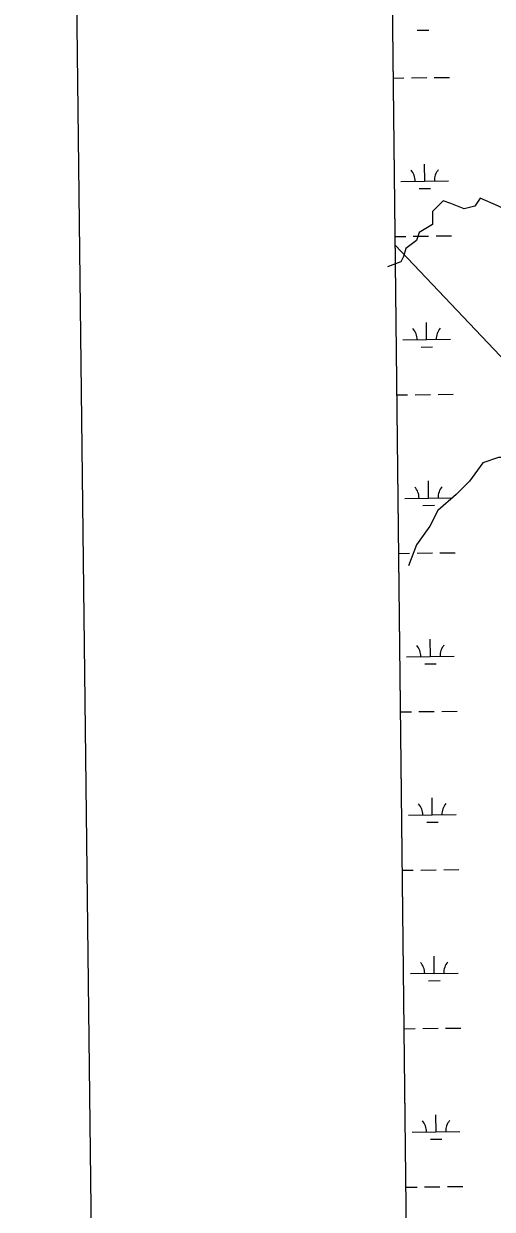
# Model space of a CAD drawing. Extents: x 3694830 to 3732949, y 415201 to 440970.
# Drawn here: x 3698171 to 3699155, y 427545 to 430034 of the extents above; entities that cross this region are included whole.
import ezdxf

# ---------------------------------------------------------------- set-up
doc = ezdxf.new("R2010")
doc.units = 0
for name, color, linetype in [('V-ANNO-SYMB', 7, 'Continuous'), ('V-GRID-FRAM', 7, 'Continuous'), ('V-TOPO-BNDY', 7, 'Continuous'), ('V-TOPO-SHOR', 7, 'Continuous'), ('V-WETL-SWMP', 7, 'Continuous')]:
    doc.layers.add(name, color=color, linetype=linetype)

msp = doc.modelspace()

# ---------------------------------------------------------------- linework, layer by layer
at = {"layer": 'V-ANNO-SYMB'}
msp.add_lwpolyline([(3698443.9, 416442.1), (3731524.7, 416836.6), (3731251.4, 439751.6), (3698170.6, 439357), (3698443.9, 416442.1)], dxfattribs=at)
at = {"layer": 'V-GRID-FRAM'}
msp.add_lwpolyline([(3698844.7, 438797.5), (3730590.8, 439176.2), (3730815.6, 420995.1), (3699053.6, 420616.3), (3698844.7, 438797.5)], dxfattribs=at)
at = {"layer": 'V-TOPO-BNDY'}
msp.add_line((3699327.4, 429171.8), (3698950.7, 429569.6), dxfattribs=at)
at = {"layer": 'V-TOPO-SHOR'}
for points in [[(3699278.9, 429595.8), (3699167.8, 429651.3), (3699129, 429668), (3699117.9, 429651.3), (3699095.6, 429645.8), (3699067.9, 429656.9), (3699051.2, 429662.4), (3699029, 429640.2), (3699029, 429612.4), (3699001.2, 429595.8), (3698995.7, 429579.1), (3698973.4, 429562.5), (3698967.9, 429545.8), (3698962.3, 429534.7), (3698934.6, 429523.6)], [(3699251.2, 429123.7), (3699167.8, 429123.7), (3699134.5, 429112.5), (3699106.7, 429073.7), (3699079, 429045.9), (3699040.1, 429012.6), (3699023.4, 428979.2), (3698995.7, 428940.4), (3698979, 428895.9)]]:
    msp.add_lwpolyline(points, dxfattribs=at)
at = {"layer": 'V-WETL-SWMP'}
for p, q in [((3698993.7, 425834.1), (3698914.9, 432689.1)), ((3698997.1, 430020.8), (3699021.1, 430021.1)), ((3698946.7, 429920.2), (3698968.9, 429920.5)), ((3698984.9, 429920.7), (3699016.9, 429921.1)), ((3699032.9, 429921.2), (3699064.9, 429921.6)), ((3699012.9, 429703.7), (3699012.4, 429739.7)), ((3698962.9, 429703.1), (3699062.9, 429704.3)), ((3699001.1, 429688.2), (3699025.1, 429688.5)), ((3698950.5, 429587.6), (3698972.8, 429587.8)), ((3698988.8, 429588), (3699020.8, 429588.4)), ((3699036.8, 429588.6), (3699068.8, 429589)), ((3699016.8, 429371.1), (3699016.4, 429407.1)), ((3698966.8, 429370.5), (3699066.8, 429371.7)), ((3699005, 429355.5), (3699029, 429355.8)), ((3698954.3, 429254.9), (3698976.8, 429255.2)), ((3698992.8, 429255.4), (3699024.8, 429255.7)), ((3699040.8, 429255.9), (3699072.8, 429256.3)), ((3699020.8, 429038.4), (3699020.4, 429074.4)), ((3698970.8, 429037.8), (3699070.8, 429039)), ((3699009, 429022.9), (3699033, 429023.2)), ((3698958.2, 428922.3), (3698980.8, 428922.5)), ((3698996.8, 428922.7), (3699028.8, 428923.1)), ((3699044.8, 428923.3), (3699076.8, 428923.7)), ((3699024.8, 428705.8), (3699024.3, 428741.8)), ((3698974.8, 428705.2), (3699074.8, 428706.4)), ((3699013, 428690.2), (3699037, 428690.5)), ((3698962, 428589.6), (3698984.7, 428589.9)), ((3699000.7, 428590.1), (3699032.7, 428590.4)), ((3699048.7, 428590.6), (3699080.7, 428591)), ((3699028.7, 428373.1), (3699028.3, 428409.1)), ((3698978.7, 428372.5), (3699078.7, 428373.7)), ((3699016.9, 428357.6), (3699040.9, 428357.9)), ((3698965.8, 428256.9), (3698988.7, 428257.2)), ((3699004.7, 428257.4), (3699036.7, 428257.8)), ((3699052.7, 428258), (3699084.7, 428258.4)), ((3699032.7, 428040.5), (3699032.3, 428076.5)), ((3698982.7, 428039.9), (3699082.7, 428041.1)), ((3699020.9, 428024.9), (3699044.9, 428025.2)), ((3698969.6, 427924.3), (3698992.7, 427924.6)), ((3699008.7, 427924.8), (3699040.7, 427925.1)), ((3699056.7, 427925.3), (3699088.7, 427925.7)), ((3699036.7, 427707.8), (3699036.2, 427743.8)), ((3698986.7, 427707.2), (3699086.7, 427708.4)), ((3699024.9, 427692.3), (3699048.9, 427692.6)), ((3698973.5, 427591.6), (3698996.6, 427591.9)), ((3699012.6, 427592.1), (3699044.6, 427592.5)), ((3699060.6, 427592.7), (3699092.6, 427593.1))]:
    msp.add_line(p, q, dxfattribs=at)
for centre, start, end in [((3698957.6, 429703.6), 359.9115, 41.4552), ((3699068.1, 429704.9), 139.9115, 181.4552), ((3698961.6, 429370.9), 359.9115, 41.4552), ((3699072.1, 429372.2), 139.9115, 181.4552), ((3698965.6, 429038.3), 359.9115, 41.4552), ((3699076, 429039.6), 139.9115, 181.4552), ((3698969.5, 428705.6), 359.9115, 41.4552), ((3699080, 428706.9), 139.9115, 181.4552), ((3698973.5, 428373), 359.9115, 41.4552), ((3699084, 428374.3), 139.9115, 181.4552), ((3698977.5, 428040.3), 359.9115, 41.4552), ((3699087.9, 428041.6), 139.9115, 181.4552), ((3698981.4, 427707.7), 359.9115, 41.4552), ((3699091.9, 427709), 139.9115, 181.4552)]:
    msp.add_arc(centre, 35.2, start, end, dxfattribs=at)

doc.saveas('drawing.dxf')
